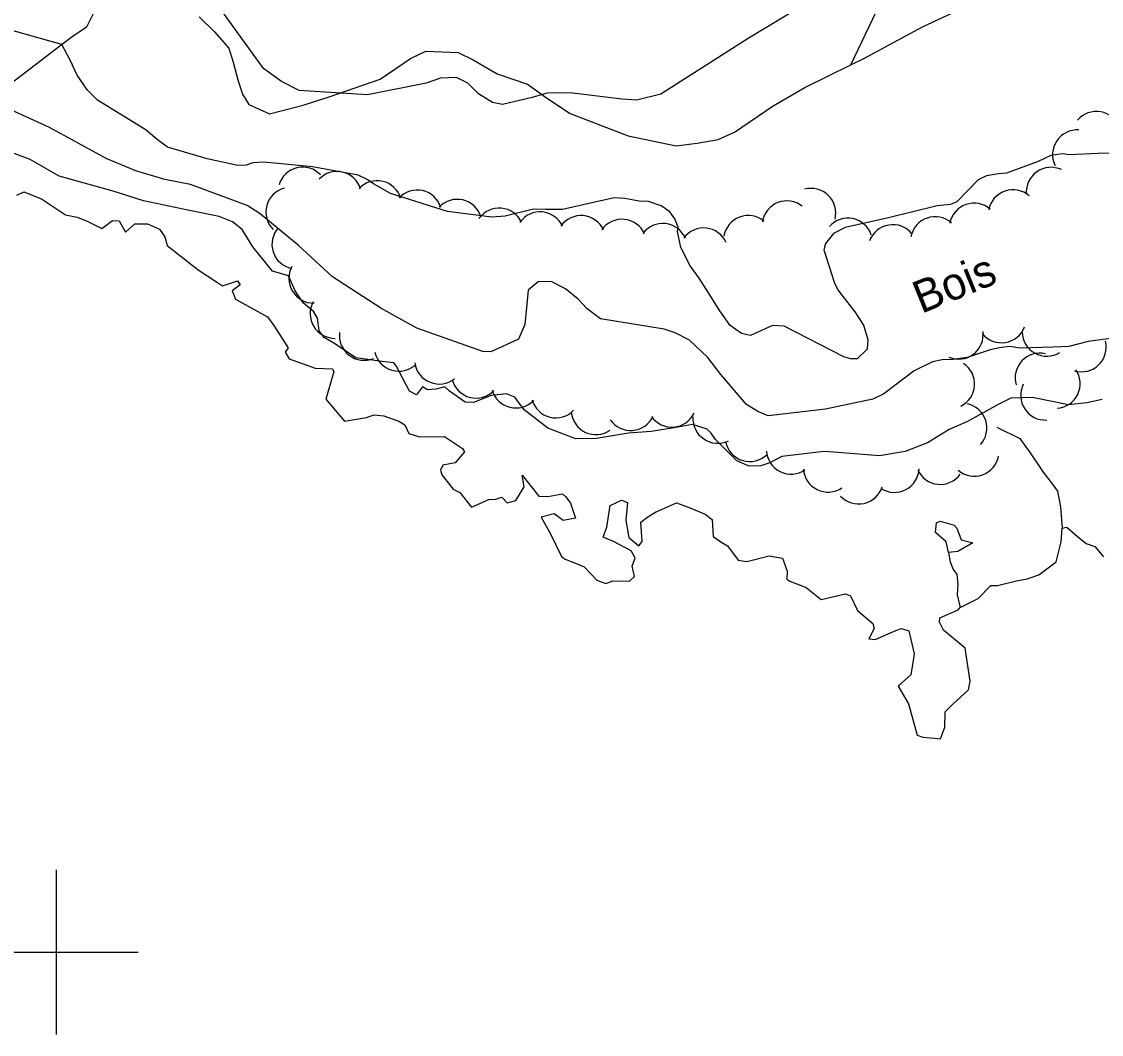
# Model space of a CAD drawing. Extents: x 362852 to 366875, y 5563573 to 5566479.
# Drawn here: x 364595.8 to 364727, y 5564590 to 5564713.1 of the extents above; entities that cross this region are included whole.
import ezdxf

# ---------------------------------------------------------------- set-up
doc = ezdxf.new("R2010")
doc.units = 0
for name, color, linetype in [('Niveau 2', 7, 'Continuous'), ('Niveau 22', 7, 'Continuous'), ('Niveau 4', 7, 'Continuous'), ('Niveau 44', 7, 'Continuous'), ('Niveau 61', 7, 'Continuous')]:
    doc.layers.add(name, color=color, linetype=linetype)

msp = doc.modelspace()

# ---------------------------------------------------------------- linework, layer by layer
at = {"layer": 'Niveau 2'}
for points in [[(364691.16, 5564715.27), (364684.11, 5564710.99), (364673.49, 5564704.23), (364670.55, 5564703.51), (364668.76, 5564703.64), (364662.49, 5564704.39), (364659.65, 5564704.34), (364657.87, 5564703.85), (364654.25, 5564702.97), (364653.03, 5564703.21), (364651.36, 5564704.26), (364650.06, 5564705.59), (364648.67, 5564706.26), (364646.71, 5564706.19), (364644.97, 5564705.59), (364637.86, 5564704.14), (364629.56, 5564704.68), (364627.38, 5564705.77), (364625.23, 5564707.36), (364619.74, 5564714.91)], [(364675.51, 5564687.55), (364675.6, 5564688.09), (364675.19, 5564689.1), (364674.58, 5564689.96), (364673.55, 5564690.66), (364672.01, 5564691.2), (364670.88, 5564691.23), (364669.13, 5564691.57), (364667.84, 5564691.66), (364661.53, 5564690.23), (364659.54, 5564690.21), (364658.03, 5564690.27), (364654.59, 5564689.41), (364652.96, 5564689.29), (364647.57, 5564689.98), (364640.63, 5564692.16), (364638.58, 5564693.36), (364637.82, 5564693.85), (364636.72, 5564694.4), (364631.15, 5564695.39), (364625.24, 5564695.99), (364623.91, 5564695.88), (364623.09, 5564695.6), (364622.11, 5564695.57), (364618.35, 5564696.38), (364613.53, 5564697.8), (364612.28, 5564698.72), (364610.95, 5564699.85), (364609.44, 5564700.78), (364605.02, 5564703.49), (364603.82, 5564704.74), (364602.58, 5564706.53), (364601.71, 5564708.35), (364600.72, 5564710.27), (364593.96, 5564712.18)], [(364623.21, 5564690.72), (364616.36, 5564693.25), (364613.23, 5564693.88), (364609.69, 5564694.91), (364606.16, 5564696.38), (364599.22, 5564700.18), (364594.52, 5564702.35)], [(364631.77, 5564677.03), (364631.34, 5564677.78), (364630.03, 5564678.87), (364629.07, 5564680.34), (364628.26, 5564682.18), (364626.29, 5564682.75), (364623.92, 5564685.7), (364622.64, 5564687.79), (364621.45, 5564688.73), (364619.82, 5564689.37), (364616.02, 5564690.13), (364610.64, 5564691.28), (364606.93, 5564692.44), (364600.4, 5564694.26), (364596.84, 5564696.29), (364593.3, 5564697.64)], [(364728.07, 5564697.05), (364726.65, 5564697.03), (364723.11, 5564696.87), (364722.32, 5564696.97), (364720.91, 5564696.77), (364719.34, 5564696.05), (364715.51, 5564694.65), (364714.55, 5564694.56), (364713.09, 5564694.33), (364712.05, 5564693.84), (364709.48, 5564691.16), (364708.69, 5564690.83), (364707.08, 5564690.66), (364701.15, 5564689.2), (364695.91, 5564688.03), (364694.47, 5564687.31), (364693.53, 5564686.11), (364693.29, 5564685.33), (364694.6, 5564681.26), (364695.1, 5564680.35), (364695.5, 5564679.83), (364697.08, 5564677.81), (364698.13, 5564676.19), (364698.67, 5564674.42), (364698.59, 5564673.27), (364697.34, 5564672.07), (364696.59, 5564672.07), (364695.74, 5564672.34), (364688.48, 5564676.05), (364687.07, 5564676.15), (364684.4, 5564674.92), (364683.31, 5564675.16), (364681.91, 5564676.13), (364680.67, 5564677.92), (364679.59, 5564679.65), (364678.17, 5564681.87), (364677.05, 5564683.39), (364675.94, 5564685.61), (364675.51, 5564687.55)], [(364657.2, 5564678.73), (364656.97, 5564676.27), (364656.22, 5564674.46), (364652.86, 5564672.95), (364651.86, 5564672.97), (364643.83, 5564675.81), (364639.46, 5564678.24), (364633.58, 5564682.05), (364629.44, 5564685.88), (364624.81, 5564689.7), (364623.21, 5564690.72)], [(364729.34, 5564674.7), (364725.44, 5564674.2), (364723.07, 5564673.59), (364721.18, 5564673.5), (364717.12, 5564673.37), (364715.92, 5564673.56), (364714.67, 5564673.42), (364713.52, 5564673.19), (364710.74, 5564672.23), (364708.97, 5564671.99), (364707.67, 5564671.95), (364706.52, 5564671.73), (364704.3, 5564670.62), (364700.59, 5564667.84), (364699.25, 5564667.16), (364693.51, 5564665.97), (364686.56, 5564665.14), (364685.28, 5564665.67), (364683.92, 5564666.55), (364680.8, 5564670.18), (364679.2, 5564672.26), (364676.97, 5564674.33), (364675.23, 5564675.23), (364673.92, 5564675.68), (364666.16, 5564676.96), (364664.54, 5564678.16), (364663.44, 5564679.32), (364661.93, 5564680.57), (364660.19, 5564681.47), (364658.58, 5564681.42), (364657.38, 5564680.43), (364657.2, 5564678.73)], [(364727.14, 5564667.12), (364725.25, 5564666.72), (364723.03, 5564666.5), (364718.68, 5564667.4), (364716.04, 5564667.31), (364714.48, 5564666.55), (364710.77, 5564664.47), (364708.54, 5564663.5), (364705.9, 5564661.86), (364703.21, 5564660.82), (364700.06, 5564660.28), (364694.51, 5564660.75), (364693.3, 5564660.82), (364688.19, 5564660.22), (364686.76, 5564659.44), (364685.67, 5564659.06), (364684.24, 5564659.04), (364682.74, 5564659.67), (364680.14, 5564662.27), (364679.63, 5564663.06), (364679.13, 5564663.54), (364677.34, 5564664.12), (364675.13, 5564663.71), (364672.33, 5564663.25), (364669.55, 5564663.04), (364665.7, 5564662.4), (364663.16, 5564662.36), (364659.77, 5564663.65), (364656.88, 5564665.89), (364655.76, 5564667.42), (364654.73, 5564667.81), (364652.88, 5564667.61), (364650.72, 5564666.79), (364649.72, 5564666.82), (364647.81, 5564668.15), (364647.23, 5564668.66), (364646.15, 5564668.41), (364645.13, 5564668.3), (364644.54, 5564668.68), (364643.81, 5564667.7), (364642.95, 5564668.16), (364641.33, 5564671.23), (364641.06, 5564671.61), (364639.62, 5564671.77), (364636.45, 5564672.22), (364633.97, 5564673.88), (364632.59, 5564674.68), (364631.96, 5564675.48), (364631.77, 5564677.03)]]:
    msp.add_lwpolyline(points, dxfattribs=at)
at = {"layer": 'Niveau 22'}
for points in [[(364696.6, 5564707.81), (364699.7, 5564714.31), (364701.67, 5564721.18), (364704, 5564726.57), (364705.51, 5564730.43), (364705.86, 5564734.88), (364704.66, 5564740.13), (364703.11, 5564747.19), (364703.55, 5564749.73), (364704.71, 5564752.95), (364705.78, 5564755.22), (364708.34, 5564760.13), (364709.29, 5564761.14), (364717.94, 5564766.42), (364723.92, 5564770.7), (364726.74, 5564772.63)], [(364696.6, 5564707.81), (364698.27, 5564708.63), (364705.31, 5564712.42), (364711.28, 5564715.2)], [(364617.41, 5564713.63), (364619.27, 5564711.82), (364621.01, 5564709.84), (364621.54, 5564708.11), (364622.11, 5564705.99), (364622.65, 5564704.22), (364623.43, 5564702.97), (364625.95, 5564701.83), (364630.04, 5564702.91), (364633.21, 5564703.93), (364639.41, 5564706.04), (364643.08, 5564708.58), (364644.95, 5564709.48), (364648.87, 5564709.3), (364650.68, 5564708.41), (364653.61, 5564706.71), (364657.3, 5564705.45), (364659.71, 5564703.71), (364662.47, 5564701.89), (364669.51, 5564699.17), (364675.36, 5564697.97), (364677.91, 5564698.27), (364680.46, 5564698.71), (364682.46, 5564699.6), (364687.16, 5564702.83), (364690.98, 5564705.05), (364696.6, 5564707.81)]]:
    msp.add_lwpolyline(points, dxfattribs=at)
at = {"layer": 'Niveau 4'}
for points in [[(364616.86, 5564727.16), (364615.39, 5564725.78), (364613.7, 5564724.79), (364610.69, 5564723.25), (364609.27, 5564722.08), (364608.46, 5564721.04), (364607.67, 5564719.5), (364607.19, 5564718.41), (364605.04, 5564715.06), (364603.72, 5564712.38), (364601.78, 5564711.09), (364599.25, 5564709.13), (364594.03, 5564705.12), (364592.21, 5564703.53), (364591.29, 5564702.92), (364590.71, 5564701.22), (364590.75, 5564698.88), (364591.28, 5564697.46), (364591.36, 5564695.66), (364590.62, 5564694.94)], [(364595.25, 5564691.97), (364596.08, 5564692.38), (364598.24, 5564691.51), (364601.14, 5564689.58), (364602.57, 5564689.29), (364603.85, 5564688.76), (364605.57, 5564687.9), (364606.86, 5564688.87), (364607.69, 5564688.83), (364608.43, 5564687.45), (364609.58, 5564688.48), (364611.13, 5564688.49), (364612.58, 5564687.84), (364613.21, 5564686.91), (364613.51, 5564685.85), (364617.26, 5564682.89), (364619.52, 5564681.45), (364620.23, 5564680.93), (364622.05, 5564681.55)], [(364622.05, 5564681.55), (364622.37, 5564681.06), (364621.4, 5564680.35), (364621.81, 5564679.33), (364625.68, 5564677.17), (364626.48, 5564676.13), (364628.2, 5564673.4), (364627.85, 5564672.89), (364628.35, 5564672.1), (364631.5, 5564670.95), (364633.59, 5564670.87), (364633.74, 5564670.5), (364632.77, 5564667.17), (364635.04, 5564664.49), (364637.72, 5564664.96), (364638.65, 5564665.28), (364639.83, 5564665.14), (364641.64, 5564664.51), (364642.39, 5564664.06), (364642.87, 5564663.01), (364644.16, 5564662.61), (364647.19, 5564662.66), (364649.41, 5564661.2), (364649.63, 5564660.79), (364648.49, 5564659.45), (364646.99, 5564659.15), (364646.73, 5564658.55), (364646.89, 5564657.99), (364648.28, 5564656.25), (364649.07, 5564655.83), (364650.48, 5564654.04), (364652.6, 5564654.97), (364653.46, 5564655.01), (364654.16, 5564655.29), (364654.82, 5564654.57), (364655.88, 5564654.88), (364656.9, 5564656.54), (364656.65, 5564657.93), (364658.67, 5564655.39), (364659.75, 5564655.34), (364661.54, 5564655.69), (364661.95, 5564655.3), (364662.51, 5564654.53), (364663.12, 5564652.72), (364661.62, 5564652.42), (364660.54, 5564653.23), (364658.96, 5564652.83), (364660.09, 5564650.8), (364661.44, 5564648.05), (364661.88, 5564647.73), (364663.14, 5564647.25), (364664.19, 5564646.81), (364665.71, 5564645.19), (364666.82, 5564644.77), (364667.68, 5564645.12), (364669.69, 5564645.07), (364670.28, 5564645.62), (364670.02, 5564646.89), (364670.36, 5564647.9), (364669.89, 5564648.76), (364667.75, 5564649.88), (364666.48, 5564650.42), (364666.94, 5564651.61), (364667.36, 5564654.27), (364668.73, 5564654.89), (364669.46, 5564654.63), (364669.26, 5564652.49), (364669.61, 5564650.39), (364670.84, 5564649.34), (364671.25, 5564649.88), (364671.05, 5564652.23), (364671.91, 5564652.89), (364672.86, 5564653.47), (364675.41, 5564654.57), (364676.95, 5564654.02), (364678.9, 5564653.19), (364679.73, 5564652.54), (364679.87, 5564650.48), (364680.8, 5564649.86), (364681.62, 5564649.38), (364682.9, 5564647.6), (364683.95, 5564647.47), (364686.67, 5564648.15), (364688.28, 5564647.87), (364688.85, 5564646.3), (364688.82, 5564645.29), (364689.16, 5564645.06), (364691.15, 5564644.31), (364693, 5564642.82), (364695.95, 5564643.53), (364696.55, 5564643.28), (364697.39, 5564641.51), (364699.25, 5564639.92), (364699.44, 5564639.31), (364698.76, 5564638.08), (364699.55, 5564637.98), (364702.04, 5564639.07), (364702.75, 5564639.3), (364703.62, 5564639.03), (364704.27, 5564636.24), (364704.16, 5564635.44)], [(364714.34, 5564663.79), (364717.11, 5564662.41), (364718.48, 5564660.53), (364719.98, 5564658.29), (364720.95, 5564657.04), (364721.71, 5564655.99), (364722.08, 5564654.09), (364722.28, 5564651.52)], [(364708.44, 5564648.57), (364708.17, 5564649.83), (364706.88, 5564650.98), (364707.02, 5564652.16), (364707.44, 5564652.34), (364709.14, 5564651.86), (364709.48, 5564651.5), (364710, 5564650.09), (364711.4, 5564649.73), (364709.59, 5564648.67), (364708.44, 5564648.57)], [(364704.16, 5564635.44), (364703.88, 5564633.7), (364702.33, 5564632.31), (364703.6, 5564630.15), (364704.67, 5564626.34), (364705.33, 5564626.11), (364706.75, 5564626.01), (364707.47, 5564625.93), (364708.01, 5564627.34), (364708.06, 5564629.18), (364708.93, 5564630.1), (364710.9, 5564631.85), (364711.08, 5564632.93), (364710.48, 5564636.94), (364707.84, 5564639.1), (364707.37, 5564640.09), (364707.41, 5564640.6), (364709.63, 5564641.59), (364709.88, 5564641.88), (364712.06, 5564642.97), (364713.59, 5564644.54), (364714.4, 5564644.56), (364716.74, 5564645.1), (364718, 5564645.37), (364719.43, 5564645.84), (364721.54, 5564647.4), (364722.16, 5564649.84), (364722.28, 5564651.52), (364722.85, 5564651.63), (364724.14, 5564650.48), (364725.17, 5564649.65), (364726.26, 5564649.29), (364727.28, 5564648.02)], [(364708.44, 5564648.57), (364708.67, 5564647.41), (364709.02, 5564646.48), (364709.48, 5564645.86), (364709.59, 5564644.7), (364709.5, 5564643.41), (364709.88, 5564641.88)]]:
    msp.add_lwpolyline(points, dxfattribs=at)
at = {"layer": 'Niveau 44'}
for centre, start, end in [((364726.44, 5564699.14), 20.1468, 140.1248), ((364724.1, 5564696.89), 86.0991, 206.0771), ((364629.97, 5564692.37), 43.3037, 163.2817), ((364634.15, 5564691.85), 16.9481, 136.9261), ((364720.91, 5564692.35), 64.8513, 184.8292), ((364639.02, 5564690.72), 16.9481, 136.9261), ((364628.51, 5564689.92), 105.1139, 225.0918), ((364643.89, 5564689.59), 16.9481, 136.9261), ((364691.76, 5564689.79), 345.7466, 105.7245), ((364716.29, 5564689.62), 49.1007, 169.0787), ((364648.76, 5564688.46), 16.9481, 136.9261), ((364653.85, 5564687.39), 24.8333, 144.8112), ((364688.82, 5564688.27), 51.3597, 171.3376), ((364711.56, 5564687.99), 49.1007, 169.0787), ((364658.83, 5564686.94), 24.8333, 144.8112), ((364663.81, 5564686.49), 24.8333, 144.8112), ((364684.12, 5564686.49), 50.4093, 170.3873), ((364696.23, 5564686.18), 18.3241, 138.3021), ((364706.84, 5564686.35), 49.1007, 169.0787), ((364629.24, 5564686), 138.0556, 258.0336), ((364668.79, 5564686.04), 24.8333, 144.8112), ((364673.74, 5564685.52), 23.8957, 143.8736), ((364678.71, 5564684.98), 23.8957, 143.8736), ((364701.68, 5564685.38), 39.428, 159.406), ((364631.3, 5564681.85), 151.1393, 271.1173), ((364633.88, 5564677.57), 151.1393, 271.1173), ((364714.9, 5564677.03), 218.9464, 338.9243), ((364637.44, 5564674.9), 172.3542, 292.3322), ((364709.68, 5564675.04), 247.0944, 7.0724), ((364720.4, 5564675.4), 181.5953, 301.5733), ((364724.63, 5564673.51), 253.7304, 13.7083), ((364641.67, 5564673.58), 193.4257, 313.4037), ((364719.56, 5564669.77), 76.6751, 196.653), ((364646.56, 5564672.02), 188.3367, 308.3146), ((364708.63, 5564669.02), 296.2453, 56.2232), ((364721.46, 5564669.07), 274.26, 34.2379), ((364651.04, 5564670.31), 196.0821, 316.0601), ((364655.89, 5564669.11), 196.0821, 316.0601), ((364720.23, 5564667.64), 153.2531, 273.231), ((364660.74, 5564667.91), 196.0821, 316.0601), ((364665.6, 5564665.87), 185.3312, 305.3091), ((364674.82, 5564666.78), 214.6495, 334.6274), ((364710.12, 5564663.69), 317.4156, 77.3936), ((364669.83, 5564666.37), 214.6495, 334.6274), ((364680.4, 5564664.82), 175.7699, 295.7479), ((364684.31, 5564662.6), 193.3736, 313.3516), ((364689.33, 5564661.07), 184.0638, 304.0418), ((364711.6, 5564660.82), 229.1944, 349.1723), ((364693.82, 5564658.89), 184.0638, 304.0418), ((364701.89, 5564658.85), 237.6214, 357.5993), ((364707.46, 5564659.82), 203.9366, 323.9146), ((364697.55, 5564657.44), 222.6234, 342.6014)]:
    msp.add_arc(centre, 3, start, end, dxfattribs=at)
at = {"layer": 'Niveau 61'}
for p, q in [((364600, 5564610), (364600, 5564590)), ((364590, 5564600), (364610, 5564600))]:
    msp.add_line(p, q, dxfattribs=at)

# ---------------------------------------------------------------- texts
at = {"layer": 'Niveau 44'}
msp.add_text('Bois', height=3.93, rotation=22.09, dxfattribs=at).set_placement((364705.15, 5564677.53))

doc.saveas('drawing.dxf')
